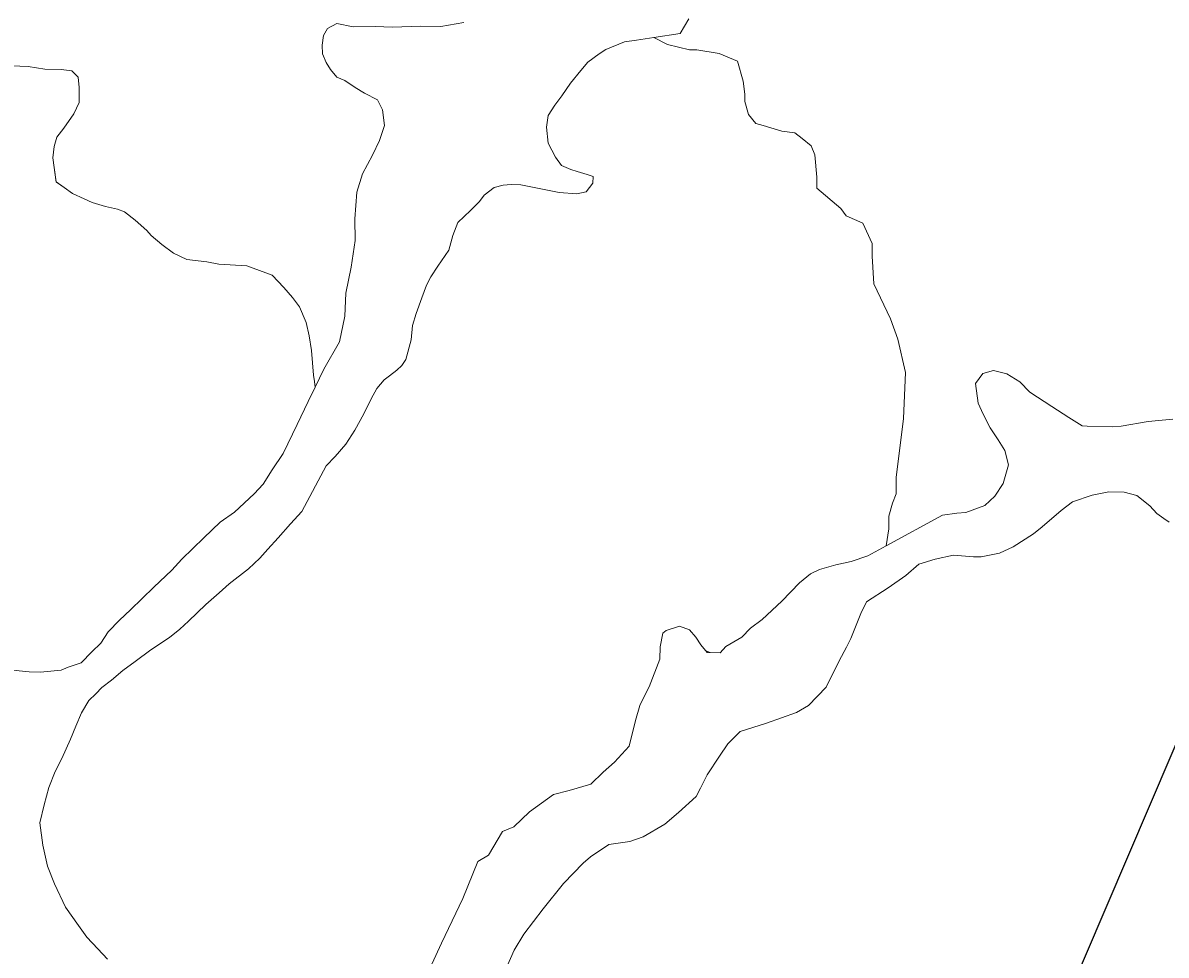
# Model space of a CAD drawing. Extents: x 553962 to 842807, y 8883888 to 9032388.
# Drawn here: x 688111 to 691702, y 8957065 to 8959994 of the extents above; entities that cross this region are included whole.
import ezdxf

# ---------------------------------------------------------------- set-up
doc = ezdxf.new("R2010")
doc.units = 0
doc.header["$LTSCALE"] = 160
for name, color, linetype, lineweight in [('15', 7, 'Continuous', 25), ('27', 7, 'Continuous', 90), ('4', 7, 'Continuous', 13)]:
    doc.layers.add(name, color=color, linetype=linetype, lineweight=lineweight)

msp = doc.modelspace()

# ---------------------------------------------------------------- linework, layer by layer
at = {"layer": '15'}
msp.add_lwpolyline([(691240.8, 8956578.2), (692809.2, 8960246.9), (693257.6, 8961326.5), (693299.9, 8961463.3), (692951.1, 8962385.1), (692776, 8962756.9), (692786.9, 8963010.2)], dxfattribs=at)
at = {"layer": '27'}
for points in [[(637260.6, 8972975.8), (641524.5, 8971056.2), (652526.1, 8965412.7), (653164.3, 8965062.8), (670790.5, 8953770.1), (686194, 8943929.9), (696283.3, 8937647.1)], [(694874, 8947402.7), (694491.4, 8947729), (693981.6, 8948105.1), (692654.2, 8949437.3), (691811.8, 8950292), (691552.9, 8951277.6), (691093.4, 8951755.3), (689976, 8951721.8), (689441.2, 8951996.3), (689158.9, 8952576.6), (688699.5, 8953029), (687605.5, 8953400.8), (685873.4, 8954400.8), (684752.3, 8955101.5), (681638, 8958243.7), (680641.1, 8959527.7), (679425.4, 8960995.9)]]:
    msp.add_spline(points, degree=3, dxfattribs=at)
at = {"layer": '4'}
for points in [[(689495.3, 8959995.2), (689423.9, 8959982.5), (689360.5, 8959983.5), (689270.3, 8959980.3), (689218.3, 8959982.2), (689148.5, 8959980.8), (689096.9, 8959991.5), (689067.2, 8959976.1), (689054.9, 8959953.7), (689051.3, 8959923.3), (689051.7, 8959896.7), (689063.4, 8959869.6), (689076.6, 8959847.6), (689097.3, 8959822.8), (689122.3, 8959813), (689154.5, 8959790.3), (689184.3, 8959772.8), (689224.2, 8959752.3), (689240.8, 8959720), (689246.7, 8959671.6), (689231.1, 8959624), (689209.2, 8959577.8), (689177.9, 8959519.3), (689159.4, 8959461.6), (689153.9, 8959378), (689154.1, 8959309.5), (689142.2, 8959226.2), (689125.4, 8959144.3), (689121.6, 8959072.2), (689104.8, 8958991.6), (689056.1, 8958905.7), (689028.8, 8958849.6), (689006.9, 8958804.7), (688972.6, 8958732.3), (688928.8, 8958641.3), (688894, 8958589.2), (688865.8, 8958544.5), (688836.8, 8958513.8), (688775.2, 8958456.4), (688730.9, 8958425), (688679.7, 8958376), (688610.1, 8958308.7), (688578.4, 8958274.3), (688522, 8958220.4), (688448.5, 8958149.5), (688414.3, 8958117.7), (688378.8, 8958080.9), (688356, 8958044.9), (688327.1, 8958018), (688294.2, 8957983.6), (688253.1, 8957969.8), (688231.2, 8957960.5), (688166.3, 8957953.9), (688130.8, 8957955.1), (688058.8, 8957962.7)], [(688346.3, 8957084.9), (688312.1, 8957121.6), (688285.4, 8957158), (688244.3, 8957215.3), (688210.1, 8957288.8), (688187.9, 8957344.2), (688173.8, 8957410.6), (688163.6, 8957480.8), (688178.2, 8957537.3), (688192.8, 8957591.4), (688212.4, 8957641.4), (688232.8, 8957682.6), (688260.4, 8957743.8), (688277, 8957783.8), (688295, 8957826.3), (688317.9, 8957864.8), (688340.2, 8957885.6), (688358.7, 8957905.2), (688388.7, 8957928.3), (688425.2, 8957958.7), (688463.1, 8957987.8), (688512.6, 8958024.1), (688571, 8958062.7), (688603.7, 8958089.4), (688631.2, 8958113.8), (688685, 8958166.5), (688726.9, 8958203.1), (688758.3, 8958231.2), (688819.6, 8958278.5), (688855, 8958311.5), (688880.1, 8958339.8), (688913.1, 8958375.4), (688951.5, 8958419.7), (688987.1, 8958459.1), (689063.2, 8958602.3), (689092.1, 8958631.7), (689125.2, 8958669.9), (689153.4, 8958714.5), (689181.8, 8958765.6), (689205.1, 8958813), (689222.7, 8958845.3), (689245.2, 8958872.4), (689262.2, 8958884.5), (689285.6, 8958902.7), (689301.4, 8958917.4), (689313.4, 8958936), (689330.8, 8958997.6), (689335, 8959043.1), (689346.5, 8959080.7), (689363.4, 8959129.6), (689378.8, 8959169.7), (689392.4, 8959195.8), (689413.8, 8959229.3), (689448.6, 8959280.1), (689461.6, 8959325.3), (689477, 8959366.7), (689516.4, 8959404.6), (689545.3, 8959432.8), (689560, 8959452.5), (689591.3, 8959476.8), (689619.4, 8959483.4), (689644.9, 8959486.3), (689675.3, 8959485.3), (689748.3, 8959470), (689795, 8959460.8), (689850.6, 8959456.2), (689880, 8959462.8), (689901.3, 8959490), (689902.1, 8959511.5), (689883.2, 8959517.3), (689851.9, 8959527.2), (689831.8, 8959533), (689803, 8959545.5), (689783.6, 8959571.5), (689761.1, 8959615.5), (689755.3, 8959666.4), (689760.4, 8959703), (689781.8, 8959735.2), (689803.1, 8959764.9), (689831.2, 8959804.5), (689863, 8959844), (689885.5, 8959869.9), (689920.7, 8959896.5), (689941.4, 8959909.8), (690000.7, 8959934.3), (690037.6, 8959939.4), (690092.5, 8959947.6), (690175.7, 8959960.7), (690202.4, 8960005.9)], [(689020, 8958926), (689023.7, 8958886.6), (689026.8, 8958867.4), (689028.8, 8958849.6), (689056.1, 8958905.7), (689104.8, 8958991.6), (689121.6, 8959072.2), (689125.4, 8959144.3), (689142.2, 8959226.2), (689154.1, 8959309.5), (689153.9, 8959378), (689159.4, 8959461.6), (689177.9, 8959519.3), (689209.2, 8959577.8), (689231.1, 8959624), (689246.7, 8959671.6), (689240.8, 8959720), (689224.2, 8959752.3), (689184.3, 8959772.8), (689154.5, 8959790.3), (689122.3, 8959813), (689097.3, 8959822.8), (689076.6, 8959847.6), (689063.4, 8959869.6), (689051.7, 8959896.7), (689051.3, 8959923.3), (689054.9, 8959953.7), (689067.2, 8959976.1), (689096.9, 8959991.5), (689148.5, 8959980.8), (689218.3, 8959982.2), (689270.3, 8959980.3), (689360.5, 8959983.5), (689423.9, 8959982.5), (689495.3, 8959995.2)], [(691273.7, 8958834), (691241.8, 8958865.6), (691200.9, 8958891.1), (691159.3, 8958901.5), (691126.1, 8958892.5), (691103.3, 8958860.3), (691111.3, 8958799.1), (691126.6, 8958764.3), (691149.2, 8958721.7), (691174.5, 8958684), (691194.9, 8958650.3), (691206, 8958605.5), (691190, 8958546.4), (691163.2, 8958506.8), (691131.7, 8958477.4), (691072.6, 8958455.4), (691044.6, 8958453.9), (690998.7, 8958446.6), (690822.5, 8958350.6), (690830.4, 8958403.8), (690830.4, 8958444.3), (690842, 8958484.8), (690853.5, 8958513.7), (690853.5, 8958565.8), (690876.7, 8958751), (690882.5, 8958895.7), (690859.3, 8958999.9), (690836.2, 8959063.6), (690784, 8959173.5), (690778.2, 8959260.4), (690778.2, 8959300.9), (690749.3, 8959364.5), (690697.1, 8959387.7), (690679.7, 8959410.8), (690604.4, 8959474.5), (690604.4, 8959509.2), (690598.6, 8959578.7), (690587.1, 8959607.6), (690558.1, 8959630.8), (690534.9, 8959648.1), (690494.4, 8959653.9), (690436.4, 8959671.3), (690413.3, 8959677.1), (690390.1, 8959706), (690378.5, 8959746.5), (690378.5, 8959769.7), (690372.7, 8959810.2), (690355.3, 8959873.9), (690297.4, 8959897), (690227.9, 8959908.6), (690204.7, 8959908.6), (690135.2, 8959925.9), (690092.5, 8959947.6), (690175.7, 8959960.7), (690202.4, 8960005.9)], [(690173.3, 8958098.9), (690204.6, 8958086.4), (690224.1, 8958064.1), (690239.7, 8958039.5), (690255.5, 8958021.1), (690269.3, 8958015.6), (690301, 8958014.5), (690318.2, 8958034.2), (690368.7, 8958064.1), (690396.3, 8958092.3), (690432.8, 8958118.9), (690494.4, 8958176.4), (690549.8, 8958234.1), (690585, 8958263.3), (690613.4, 8958276.2), (690664.7, 8958290.9), (690712, 8958301.9), (690764.6, 8958319.1), (690822.5, 8958350.6), (690830.4, 8958403.8), (690830.4, 8958444.3), (690842, 8958484.8), (690853.5, 8958513.7), (690853.5, 8958565.8), (690876.7, 8958751), (690882.5, 8958895.7), (690859.3, 8958999.9), (690836.2, 8959063.6), (690784, 8959173.5), (690778.2, 8959260.4), (690778.2, 8959300.9), (690749.3, 8959364.5), (690697.1, 8959387.7), (690679.7, 8959410.8), (690604.4, 8959474.5), (690604.4, 8959509.2), (690598.6, 8959578.7), (690587.1, 8959607.6), (690558.1, 8959630.8), (690534.9, 8959648.1), (690494.4, 8959653.9), (690436.4, 8959671.3), (690413.3, 8959677.1), (690390.1, 8959706), (690378.5, 8959746.5), (690378.5, 8959769.7), (690372.7, 8959810.2), (690355.3, 8959873.9), (690297.4, 8959897), (690227.9, 8959908.6), (690204.7, 8959908.6), (690135.2, 8959925.9), (690092.5, 8959947.6), (690037.6, 8959939.4), (690000.7, 8959934.3), (689941.4, 8959909.8), (689920.7, 8959896.5), (689885.5, 8959869.9), (689863, 8959844), (689831.2, 8959804.5), (689803.1, 8959764.9), (689781.8, 8959735.2), (689760.4, 8959703), (689755.3, 8959666.4), (689761.1, 8959615.5), (689783.6, 8959571.5), (689803, 8959545.5), (689831.8, 8959533), (689851.9, 8959527.2), (689883.2, 8959517.3), (689902.1, 8959511.5), (689901.3, 8959490), (689880, 8959462.8), (689850.6, 8959456.2), (689795, 8959460.8), (689748.3, 8959470), (689675.3, 8959485.3), (689644.9, 8959486.3), (689619.4, 8959483.4), (689591.3, 8959476.8), (689560, 8959452.5), (689545.3, 8959432.8), (689516.4, 8959404.6), (689477, 8959366.7), (689461.6, 8959325.3), (689448.6, 8959280.1), (689413.8, 8959229.3), (689392.4, 8959195.8), (689378.8, 8959169.7), (689363.4, 8959129.6), (689346.5, 8959080.7), (689335, 8959043.1), (689330.8, 8958997.6), (689313.4, 8958936), (689301.4, 8958917.4), (689285.6, 8958902.7), (689262.2, 8958884.5), (689245.2, 8958872.4), (689222.7, 8958845.3), (689205.1, 8958813), (689181.8, 8958765.6)], [(688058.8, 8957962.7), (688130.8, 8957955.1), (688166.3, 8957953.9), (688231.2, 8957960.5), (688253.1, 8957969.8), (688294.2, 8957983.6), (688327.1, 8958018), (688356, 8958044.9), (688378.8, 8958080.9), (688414.3, 8958117.7), (688448.5, 8958149.5), (688522, 8958220.4), (688578.4, 8958274.3), (688610.1, 8958308.7), (688679.7, 8958376), (688730.9, 8958425), (688775.2, 8958456.4), (688836.8, 8958513.8), (688865.8, 8958544.5), (688894, 8958589.2), (688928.8, 8958641.3), (688972.6, 8958732.3), (689006.9, 8958804.7), (689028.8, 8958849.6), (689026.8, 8958867.4), (689023.7, 8958886.6), (689020, 8958926), (689017.6, 8958964.2), (689010.3, 8959010.1), (689000.4, 8959052.3), (688979.3, 8959101.3), (688957.5, 8959131.2), (688930.7, 8959162.6), (688894, 8959200.7), (688813.8, 8959230.2), (688726.5, 8959235.8), (688688.7, 8959243.4), (688625.5, 8959250.7), (688584.3, 8959269.9), (688547.2, 8959297.9), (688514, 8959325.7), (688500.6, 8959341.4), (688463.7, 8959374.4), (688430.3, 8959399.7), (688407.8, 8959408.1), (688370, 8959417), (688328.6, 8959429.9), (688303.6, 8959440.9), (688266.2, 8959457.5), (688240.2, 8959476.2), (688216.7, 8959493.5), (688215.4, 8959493.5), (688205.4, 8959570), (688209.2, 8959605.4), (688217.8, 8959634.3), (688239, 8959662.5), (688271.2, 8959707.8), (688287.8, 8959743.2), (688288, 8959790.4), (688284.1, 8959823.5), (688264.5, 8959843.2), (688231.1, 8959846.8), (688179.3, 8959848.8), (688127.4, 8959856.8), (688075.6, 8959858.8)], [(688075.6, 8959858.8), (688127.4, 8959856.8), (688179.3, 8959848.8), (688231.1, 8959846.8), (688264.5, 8959843.2), (688284.1, 8959823.5), (688288, 8959790.4), (688287.8, 8959743.2), (688271.2, 8959707.8), (688239, 8959662.5), (688217.8, 8959634.3), (688209.2, 8959605.4), (688205.4, 8959570), (688215.3, 8959494.5), (688240.2, 8959476.2), (688266.2, 8959457.5), (688303.6, 8959440.9), (688328.6, 8959429.9), (688370, 8959417), (688407.8, 8959408.1), (688430.3, 8959399.7), (688463.7, 8959374.4), (688500.6, 8959341.4), (688514, 8959325.7), (688547.2, 8959297.9), (688584.3, 8959269.9), (688625.5, 8959250.7), (688688.7, 8959243.4), (688726.5, 8959235.8), (688813.8, 8959230.2), (688894, 8959200.7), (688930.7, 8959162.6), (688957.5, 8959131.2), (688979.3, 8959101.3), (689000.4, 8959052.3), (689010.3, 8959010.1), (689017.6, 8958964.2), (689020, 8958926)], [(691722.3, 8958748.4), (691644.7, 8958741), (691560.4, 8958726.2), (691533.7, 8958724.6), (691453.8, 8958726.2), (691437.4, 8958728), (691396.5, 8958753.6), (691343.1, 8958788.4), (691273.7, 8958834), (691241.8, 8958865.6), (691200.9, 8958891.1), (691159.3, 8958901.5), (691126.1, 8958892.5), (691103.3, 8958860.3), (691111.3, 8958799.1), (691126.6, 8958764.3), (691149.2, 8958721.7), (691174.5, 8958684), (691194.9, 8958650.3), (691206, 8958605.5), (691190, 8958546.4), (691163.2, 8958506.8), (691131.7, 8958477.4), (691072.6, 8958455.4), (691044.6, 8958453.9), (690998.7, 8958446.6), (690822.5, 8958350.6), (690764.6, 8958319.1), (690712, 8958301.9), (690664.7, 8958290.9), (690613.4, 8958276.2), (690585, 8958263.3), (690549.8, 8958234.1), (690494.4, 8958176.4), (690432.8, 8958118.9), (690396.3, 8958092.3), (690368.7, 8958064.1), (690318.2, 8958034.2), (690301, 8958014.5), (690260.1, 8958015.9), (690239.7, 8958039.5), (690224.1, 8958064.1), (690204.6, 8958086.4), (690173.3, 8958098.9), (690130.9, 8958085.1), (690120.5, 8958076.6), (690112.6, 8958033.8), (690111.2, 8957994.5), (690077.8, 8957908.1), (690073.7, 8957900.7), (690049.1, 8957849.5), (690034.7, 8957801.8), (690015.4, 8957721.3), (689969.2, 8957670.9), (689933.8, 8957639.2)], [(691722.3, 8958748.4), (691644.7, 8958741), (691560.4, 8958726.2), (691533.7, 8958724.6), (691453.8, 8958726.2), (691437.4, 8958728), (691396.5, 8958753.6), (691343.1, 8958788.4), (691273.7, 8958834)], [(689181.8, 8958765.6), (689153.4, 8958714.5), (689125.2, 8958669.9), (689092.1, 8958631.7), (689063.2, 8958602.3), (688987.1, 8958459.1), (688951.5, 8958419.7), (688913.1, 8958375.4), (688880.1, 8958339.8), (688855, 8958311.5), (688819.6, 8958278.5), (688758.3, 8958231.2), (688726.9, 8958203.1), (688685, 8958166.5), (688631.2, 8958113.8), (688603.7, 8958089.4), (688571, 8958062.7), (688512.6, 8958024.1), (688463.1, 8957987.8), (688425.2, 8957958.7), (688388.7, 8957928.3), (688358.7, 8957905.2), (688340.2, 8957885.6), (688317.9, 8957864.8), (688295, 8957826.3), (688277, 8957783.8), (688260.4, 8957743.8), (688232.8, 8957682.6), (688212.4, 8957641.4), (688192.8, 8957591.4), (688178.2, 8957537.3), (688163.6, 8957480.8), (688173.8, 8957410.6), (688187.9, 8957344.2), (688210.1, 8957288.8), (688244.3, 8957215.3), (688285.4, 8957158), (688312.1, 8957121.6), (688346.3, 8957084.9), (688376.8, 8957052.1)], [(691710.9, 8958425.3), (691694.4, 8958436.9), (691672.6, 8958452.1), (691650.6, 8958476.9), (691609.8, 8958508.8), (691569.6, 8958519.1), (691521.5, 8958520.8), (691469.1, 8958510), (691407.5, 8958489.3), (691372.2, 8958461.4), (691312.1, 8958410.2), (691284.7, 8958388.3), (691221, 8958347.4), (691178.5, 8958327.4), (691121, 8958316.7), (691096.9, 8958316.3), (691033.6, 8958321), (690976.1, 8958309.1), (690924.8, 8958293.2), (690884.2, 8958257.8), (690828.3, 8958219.2), (690760.8, 8958174.6), (690743, 8958138.4), (690711.1, 8958059.6), (690697.4, 8958032.2), (690674.4, 8957989.9), (690633.4, 8957906.3), (690578.1, 8957848.7), (690540.5, 8957827.2), (690446.7, 8957793.7), (690363.3, 8957767.4), (690325.2, 8957728.2), (690298.4, 8957689.8), (690259.6, 8957631.5), (690239.1, 8957589.1), (690225.5, 8957562.9), (690170.4, 8957512.9), (690127.3, 8957476.3), (690058.6, 8957436.9), (690017.5, 8957421.8), (689951.2, 8957412.8), (689894, 8957374.2), (689870.5, 8957353.4), (689808.6, 8957289.6), (689744.9, 8957210.7), (689683.8, 8957130.4), (689654.1, 8957080.7), (689630.7, 8957028.2)], [(689630.7, 8957028.2), (689654.1, 8957080.7), (689683.8, 8957130.4), (689744.9, 8957210.7), (689808.6, 8957289.6), (689870.5, 8957353.4), (689894, 8957374.2), (689951.2, 8957412.8), (690017.5, 8957421.8), (690058.6, 8957436.9), (690127.3, 8957476.3), (690170.4, 8957512.9), (690225.5, 8957562.9), (690239.1, 8957589.1), (690259.6, 8957631.5), (690298.4, 8957689.8), (690325.2, 8957728.2), (690363.3, 8957767.4), (690446.7, 8957793.7), (690540.5, 8957827.2), (690578.1, 8957848.7), (690633.4, 8957906.3), (690674.4, 8957989.9), (690697.4, 8958032.2), (690711.1, 8958059.6), (690743, 8958138.4), (690760.8, 8958174.6), (690828.3, 8958219.2), (690884.2, 8958257.8), (690924.8, 8958293.2), (690976.1, 8958309.1), (691033.6, 8958321), (691096.9, 8958316.3), (691121, 8958316.7), (691178.5, 8958327.4), (691221, 8958347.4), (691284.7, 8958388.3), (691312.1, 8958410.2), (691372.2, 8958461.4), (691407.5, 8958489.3), (691469.1, 8958510), (691521.5, 8958520.8), (691569.6, 8958519.1), (691609.8, 8958508.8), (691650.6, 8958476.9), (691672.6, 8958452.1), (691694.4, 8958436.9), (691710.9, 8958425.3)], [(690034.7, 8957801.8), (690049.1, 8957849.5), (690073.7, 8957900.7), (690077.8, 8957908.1), (690111.2, 8957994.5), (690112.6, 8958033.8), (690120.5, 8958076.6), (690130.9, 8958085.1), (690173.3, 8958098.9)], [(689371.6, 8956984.1), (689425.2, 8957102.7), (689492.3, 8957242.4), (689539.6, 8957358.7), (689573.2, 8957379.1), (689617.7, 8957453.7), (689652.5, 8957467.7), (689702.4, 8957515.4), (689777.9, 8957569.8), (689826.5, 8957582.1), (689894.5, 8957602.5), (689933.8, 8957639.2), (689969.2, 8957670.9), (690015.4, 8957721.3), (690034.7, 8957801.8)], [(689933.8, 8957639.2), (689894.5, 8957602.5), (689826.5, 8957582.1), (689777.9, 8957569.8), (689702.4, 8957515.4), (689652.5, 8957467.7), (689617.7, 8957453.7), (689573.2, 8957379.1), (689539.6, 8957358.7), (689492.3, 8957242.4), (689425.2, 8957102.7), (689371.6, 8956984.1)], [(688376.8, 8957052.1), (688346.3, 8957084.9)]]:
    msp.add_lwpolyline(points, dxfattribs=at)

doc.saveas('drawing.dxf')
